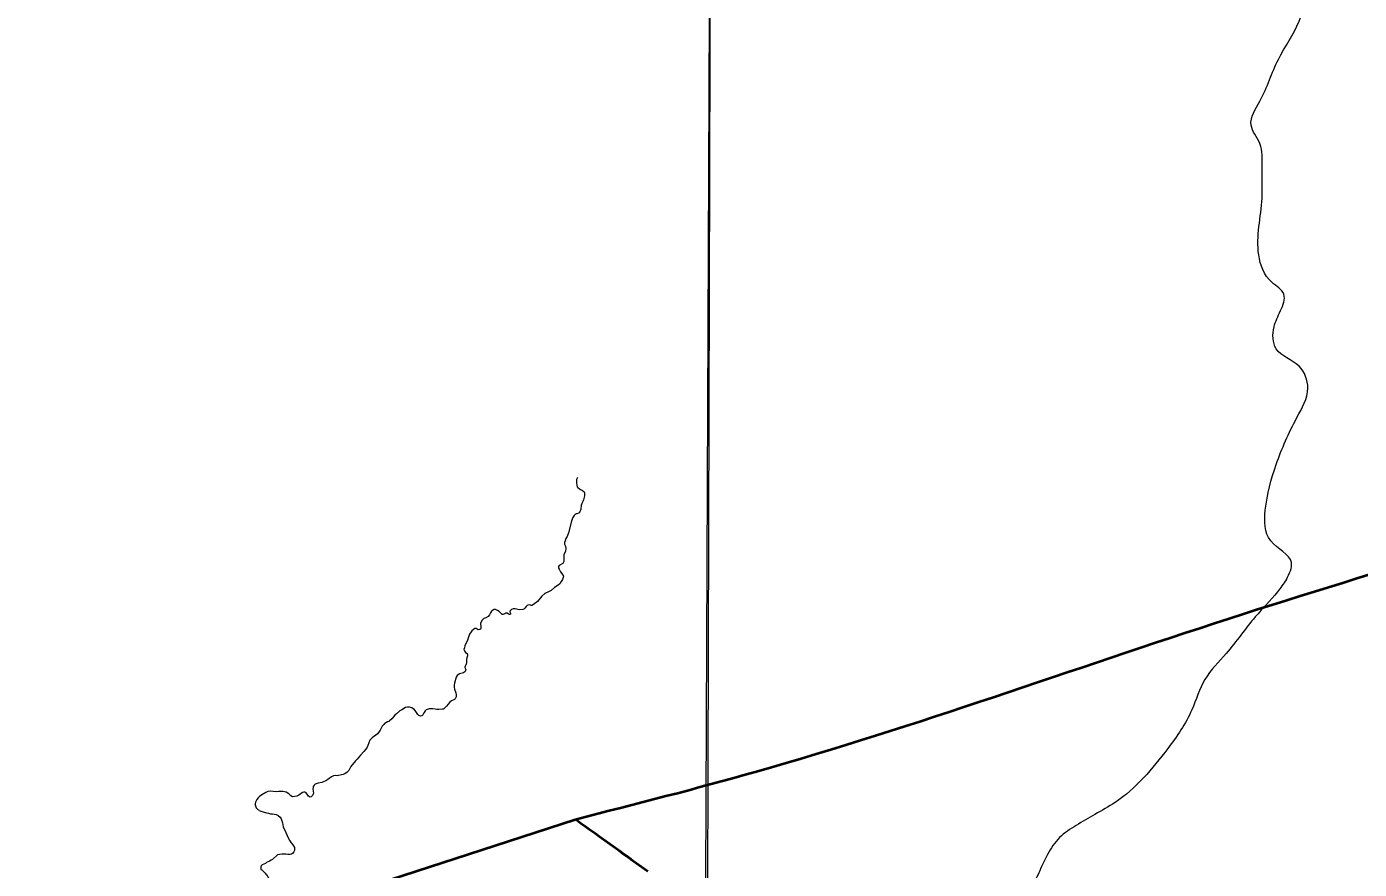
# Model space of a CAD drawing. Extents: x -1643653 to 4543381, y 1624270 to 13878484.
# Drawn here: x 594659 to 598511, y 8916555 to 8918990 of the extents above; entities that cross this region are included whole.
import ezdxf

# ---------------------------------------------------------------- set-up
doc = ezdxf.new("R2010")
doc.units = 0
doc.header["$LTSCALE"] = 200
doc.layers.add('6', color=7, linetype='Continuous', lineweight=13)
doc.layers.add('60', color=7, linetype='Continuous', lineweight=13)

msp = doc.modelspace()

# ---------------------------------------------------------------- linework, layer by layer
at = {"layer": '6', "lineweight": 40}
msp.add_line((590967.2, 8914985.2), (596244.3, 8916699.1), dxfattribs=at)
at = {"layer": '6'}
for points in [[(596655.5, 8924715.8), (596593.3, 8909930.3), (596531.7, 8896026.7)], [(596250.8, 8917687.3), (596248.7, 8917681.4), (596248.1, 8917671), (596249, 8917665.2), (596250.3, 8917660.7), (596252.4, 8917658.3), (596257.1, 8917654.4), (596260, 8917652.4), (596265.8, 8917650), (596270.7, 8917645.6), (596271.6, 8917643.7), (596271.6, 8917639.8), (596271.1, 8917634.4), (596268.2, 8917622.7), (596266.4, 8917617.8), (596263.4, 8917612), (596261.6, 8917606.8), (596260.5, 8917595.7), (596257.9, 8917588.2), (596255.4, 8917584.5), (596254.1, 8917583.7), (596249.3, 8917582.1), (596247.7, 8917582.2), (596245.3, 8917581.6), (596243.9, 8917580.7), (596243.9, 8917579.6), (596241.9, 8917577.3), (596238.1, 8917571.8), (596235.6, 8917566.4), (596233.7, 8917560.8), (596225.3, 8917527.3), (596220.9, 8917516.5), (596217.8, 8917510.6), (596215.1, 8917504.6), (596213.8, 8917499.6), (596214, 8917494.4), (596216, 8917488.3), (596217.2, 8917482.2), (596216.5, 8917474.5), (596212, 8917463.7), (596211.4, 8917457.9), (596212, 8917444.1), (596208.6, 8917438.8), (596198.3, 8917433.1), (596196.1, 8917430.4), (596195.8, 8917429.7), (596196, 8917424.9), (596198, 8917421.9), (596202, 8917414.9), (596206.1, 8917410.2), (596210.3, 8917401.9), (596209.8, 8917398), (596207.8, 8917392.2), (596204.3, 8917386.2), (596200.2, 8917380.3), (596194.8, 8917375.6), (596184.8, 8917369.3), (596174.7, 8917360.8), (596169.5, 8917357.7), (596156.6, 8917352.1), (596148.4, 8917343.8), (596135.3, 8917328.5), (596124.4, 8917319.8), (596118.9, 8917317.7), (596117.4, 8917317.7), (596113, 8917318.7), (596108, 8917318.5), (596105.3, 8917317.5), (596102.6, 8917314.5), (596099.2, 8917309.4), (596096.2, 8917306.2), (596092.9, 8917305.2), (596082.5, 8917305), (596071, 8917307.3), (596065.1, 8917307.5), (596059.9, 8917305.8), (596055.6, 8917301.1), (596055.1, 8917299.1), (596056.1, 8917296.6), (596057.1, 8917295.3), (596057.1, 8917292.5), (596056.6, 8917291.9), (596055.6, 8917291.5), (596054.9, 8917291.5), (596052, 8917292.5), (596047.6, 8917295.3), (596044.3, 8917295.4), (596043.6, 8917295.2), (596040.6, 8917293.5), (596035.6, 8917291.4), (596033.7, 8917290.9), (596033, 8917291.3), (596024.9, 8917299.5), (596019.8, 8917302.8), (596014.1, 8917305.2), (596009.1, 8917305.2), (596008.2, 8917305), (596002.9, 8917301.2), (595999.8, 8917296.2), (595997.1, 8917290.3), (595992.6, 8917285.1)], [(595992.6, 8917285.1), (595992.6, 8917285.1), (595986, 8917282), (595980.3, 8917279.9), (595975.9, 8917274.9), (595970.5, 8917266.3), (595970.4, 8917262.8), (595971.7, 8917256.9), (595971.4, 8917251.8), (595970.4, 8917249.2), (595968.2, 8917247.5), (595964.2, 8917247.1), (595957.9, 8917250.8), (595954.3, 8917250.6), (595945.7, 8917244.3), (595943.8, 8917240.9), (595939.2, 8917234.2), (595934.7, 8917223), (595933.1, 8917217.3), (595925.8, 8917200.6), (595924.2, 8917195.2), (595923, 8917190.3), (595923.1, 8917189.1), (595925.2, 8917184.7), (595927.4, 8917181.8), (595932.2, 8917178.9), (595933.5, 8917175.1), (595933.1, 8917172.1), (595931.4, 8917166.4), (595930.6, 8917161), (595930.6, 8917151)], [(595930.6, 8917151), (595925.3, 8917139.2), (595925.5, 8917138.4), (595927.9, 8917132.6), (595927.8, 8917129.4), (595926.4, 8917126.7), (595921.8, 8917122.2), (595909.9, 8917119.5), (595902.8, 8917114.8), (595900.6, 8917110.3), (595895.6, 8917092.5), (595894.9, 8917086.6), (595894.9, 8917080.8), (595895.8, 8917075.3), (595899.5, 8917064.5), (595900.8, 8917059.1), (595900.8, 8917055.3), (595900.3, 8917053.4), (595897, 8917047.9), (595895.5, 8917045.9), (595886.5, 8917041.5), (595881.7, 8917037.4), (595872.7, 8917026.1), (595866.1, 8917019.1), (595863.7, 8917017.9), (595861.3, 8917017.8), (595850.5, 8917016.4), (595844.8, 8917017), (595839.2, 8917017.2), (595833, 8917018.5), (595822.7, 8917018.5), (595814, 8917015.7), (595811.2, 8917012.6), (595807.6, 8917008), (595804.1, 8917001.3), (595802.3, 8916998.8), (595801.6, 8916998.5), (595797.7, 8916997.6), (595794.9, 8916998.2), (595792.6, 8916999.3), (595789.7, 8917001.9), (595787.4, 8917004.8), (595783.9, 8917010.5), (595778.5, 8917017.1), (595776.8, 8917017.5), (595775.9, 8917018.8), (595772.1, 8917021), (595765.3, 8917023.8), (595759.6, 8917023.8), (595754.2, 8917022), (595743.2, 8917015.9), (595737.9, 8917012.4), (595727.4, 8917004.5), (595723.2, 8917000.5), (595718.9, 8916995.4), (595714.4, 8916989.4), (595706.9, 8916982.7), (595706.2, 8916982.2), (595701.9, 8916981.1), (595696.7, 8916978.2), (595692.9, 8916975.7), (595691.4, 8916973.6), (595686.2, 8916968), (595683.2, 8916962.4), (595680.7, 8916956.7)], [(595680.7, 8916956.7), (595677.2, 8916951.3), (595673, 8916945.9), (595667.6, 8916941.7), (595662.7, 8916938.8), (595657.4, 8916935.1), (595651.2, 8916928.3), (595644.9, 8916912.5), (595642.6, 8916907.3), (595642.6, 8916907.3), (595638.8, 8916901.8), (595633.1, 8916895.6), (595624.1, 8916884.5), (595614, 8916873.5), (595609.5, 8916867.8), (595605.7, 8916863.5), (595599.3, 8916857.1), (595595.9, 8916851.8), (595593.3, 8916846), (595590.2, 8916840.6), (595585.5, 8916835.2), (595578.8, 8916830.7), (595573.4, 8916828.7), (595568.7, 8916827.4), (595556.8, 8916825.3), (595551, 8916826), (595545.6, 8916824.6), (595539.8, 8916821.7), (595529, 8916814), (595523.8, 8916810.8), (595518.6, 8916808.3), (595512.2, 8916806), (595501, 8916804), (595493, 8916800.5), (595489.8, 8916797.5), (595487.1, 8916794.1), (595486.5, 8916791.4)], [(595486.5, 8916791.4), (595485.9, 8916786.1), (595487.1, 8916780.3), (595487.9, 8916774.8), (595486.1, 8916769.5), (595485.1, 8916767.7), (595481.4, 8916764.4), (595478.3, 8916763.6), (595476, 8916764), (595473.8, 8916766.1), (595469.7, 8916772.2), (595465.4, 8916776.5), (595463, 8916777.9), (595459.9, 8916777.9), (595456.5, 8916776.8), (595445.4, 8916768.9), (595439.5, 8916765.8), (595433.6, 8916764.9), (595427.6, 8916764.3), (595422.4, 8916766.9), (595416.5, 8916772.4), (595409, 8916777.5), (595404.1, 8916778.8), (595398.9, 8916779.5), (595392.9, 8916780), (595386.3, 8916779.2), (595380.3, 8916778.8), (595362.5, 8916780.4), (595356.3, 8916779.2), (595350.2, 8916776.7), (595338.4, 8916769.8), (595331.8, 8916764.8), (595327.7, 8916761), (595324.2, 8916756.4), (595320.2, 8916749.1), (595319.3, 8916743.8), (595319.3, 8916740.6), (595322.3, 8916732.6), (595328.1, 8916726.5), (595331.5, 8916725.4), (595333.2, 8916724), (595352.5, 8916718), (595358, 8916717.1), (595363.6, 8916715.4), (595369.2, 8916715), (595374.4, 8916714.2), (595380.1, 8916712.7), (595385.8, 8916710.2), (595391.2, 8916705.5), (595394.8, 8916700.3), (595398.2, 8916689), (595398.9, 8916683.3), (595400.3, 8916677.6), (595408, 8916661.4), (595415.9, 8916643.4), (595419.4, 8916637.2), (595423, 8916631.7), (595427.9, 8916625.1), (595432.8, 8916617.5), (595433.2, 8916611.8), (595433, 8916609), (595431.2, 8916605.4), (595426.9, 8916600.8), (595424, 8916598.6), (595420.4, 8916597.2)], [(595420.4, 8916597.2), (595414.1, 8916597.1), (595408.1, 8916598.3), (595402, 8916598.8), (595396.1, 8916598.7), (595390, 8916597.8), (595384.2, 8916596.6), (595369.5, 8916583.5), (595365.6, 8916581.1), (595360.5, 8916577.8), (595352.3, 8916574.1), (595349.3, 8916571.8), (595339.4, 8916567.2), (595336.6, 8916564.6), (595335.5, 8916561.8), (595335.4, 8916554.6)]]:
    msp.add_lwpolyline(points, dxfattribs=at)
msp.add_lwpolyline([(607600.8, 8920952.4), (596639.8, 8920989.8), (596608.8, 8909934.4), (607569.8, 8909894.9)], close=True, dxfattribs=at)
at = {"layer": '6', "lineweight": 40}
msp.add_lwpolyline([(596245.7, 8916698.7), (596252, 8916694.7), (596261.5, 8916687.4), (596267.4, 8916683.6), (596272.9, 8916679.3), (596284.8, 8916671.1), (596302.1, 8916658.7), (596315, 8916649.8), (596360.9, 8916616.4), (596367.5, 8916612.2), (596371.8, 8916608.8), (596377.7, 8916604.7), (596383.4, 8916599.9), (596399.5, 8916588.4), (596405.6, 8916584.3), (596422.1, 8916572.3), (596428.7, 8916568.1), (596444.9, 8916556.3), (596454.8, 8916549.8)], dxfattribs=at)
at = {"layer": '6'}
for points in [[(598300.5, 8917392.3), (598315.3, 8917441.1), (598255.3, 8917504.1), (598239.6, 8917592.4), (598271.1, 8917724.9), (598331, 8917860.5), (598362.6, 8917945.7), (598337.3, 8918008.8), (598271.1, 8918059.2), (598264.8, 8918122.3), (598283.7, 8918169.6), (598293.2, 8918216.9), (598258.5, 8918251.6), (598220.6, 8918330.5), (598230.1, 8918494.5), (598230.1, 8918586), (598223.8, 8918652.2), (598198.6, 8918705.8), (598223.8, 8918775.2), (598277.4, 8918895.6), (598337.3, 8919006), (598365.7, 8919135.4), (598368.9, 8919223.8), (598359.4, 8919260.4), (598397.3, 8919298.2), (598463.5, 8919374), (598532.9, 8919493.9), (598564.4, 8919569.6), (598630.7, 8919607.5), (598678, 8919639.1), (598668.5, 8919676.9), (598715.8, 8919736.9), (598775.8, 8919809.5), (598854.6, 8919853.7), (598920.8, 8919907.3)], [(598300.5, 8917392.3), (598274.5, 8917356.4), (598210.7, 8917284.6), (598126.9, 8917178.9), (598065.1, 8917103.1), (598027.2, 8917015.3), (597957.4, 8916903.6), (597805.4, 8916748), (597746.9, 8916713.4), (597693.1, 8916681.5), (597644.5, 8916646.3), (597609.9, 8916597.7), (597587.3, 8916550.5), (597560.7, 8916501.3), (597534.1, 8916475.4), (597459.7, 8916436.1), (597409.1, 8916409.5), (597338.7, 8916402.2), (597308.1, 8916384.3)], [(598300.5, 8917392.3), (598274.5, 8917356.4), (598210.7, 8917284.6), (598126.9, 8917178.9), (598065.1, 8917103.1), (598027.2, 8917015.3), (597957.4, 8916903.6), (597805.4, 8916748), (597746.9, 8916713.4), (597693.1, 8916681.5), (597644.5, 8916646.3), (597609.9, 8916597.7), (597587.3, 8916550.5), (597560.7, 8916501.3), (597534.1, 8916475.4), (597459.7, 8916436.1), (597409.1, 8916409.5), (597338.7, 8916402.2), (597308.1, 8916384.3)], [(595335.4, 8916554.6), (595340.6, 8916551.3), (595347.8, 8916543.2), (595355.9, 8916533.5), (595359.7, 8916524.4), (595357.2, 8916513.8), (595355, 8916505), (595358.4, 8916498.8), (595364.7, 8916488.5), (595369.3, 8916473.8), (595376.5, 8916460.9), (595382.8, 8916450.3), (595388.4, 8916441.6), (595393.1, 8916432.5), (595393.4, 8916422.5), (595392.8, 8916412.2), (595392.5, 8916392.5), (595391.5, 8916377.8), (595394.7, 8916368.8), (595406.8, 8916361.2), (595416.2, 8916353.4), (595427.5, 8916336.6), (595429.3, 8916317.8), (595418.1, 8916303.7), (595399.3, 8916283.7), (595389.3, 8916268.4), (595378.1, 8916255.3), (595356.5, 8916248.7), (595337.5, 8916237.4), (595332.5, 8916226.8), (595310, 8916207.4), (595246.2, 8916187.4)]]:
    msp.add_spline(points, degree=3, dxfattribs=at)
at = {"layer": '6', "lineweight": 40}
msp.add_spline([(596244.3, 8916699.1), (596768.6, 8916837.7), (598135.3, 8917279.9), (599449.7, 8917687.2), (600558.2, 8918071.1)], degree=3, dxfattribs=at)
at = {"layer": '60', "lineweight": 25}
msp.add_spline([(814781, 9009175.5), (814787.2, 9009173.4), (814796.9, 9009173.4), (814799.4, 9009172.4), (814805.1, 9009174.5), (814805.6, 9009176.5), (814811.7, 9009179.5), (814811.7, 9009179.5), (814801.5, 9009181), (814790.7, 9009181.5), (814784.1, 9009183.1), (814777.4, 9009185.1), (814778.4, 9009175.5)], degree=3, dxfattribs=at)

doc.saveas('drawing.dxf')
